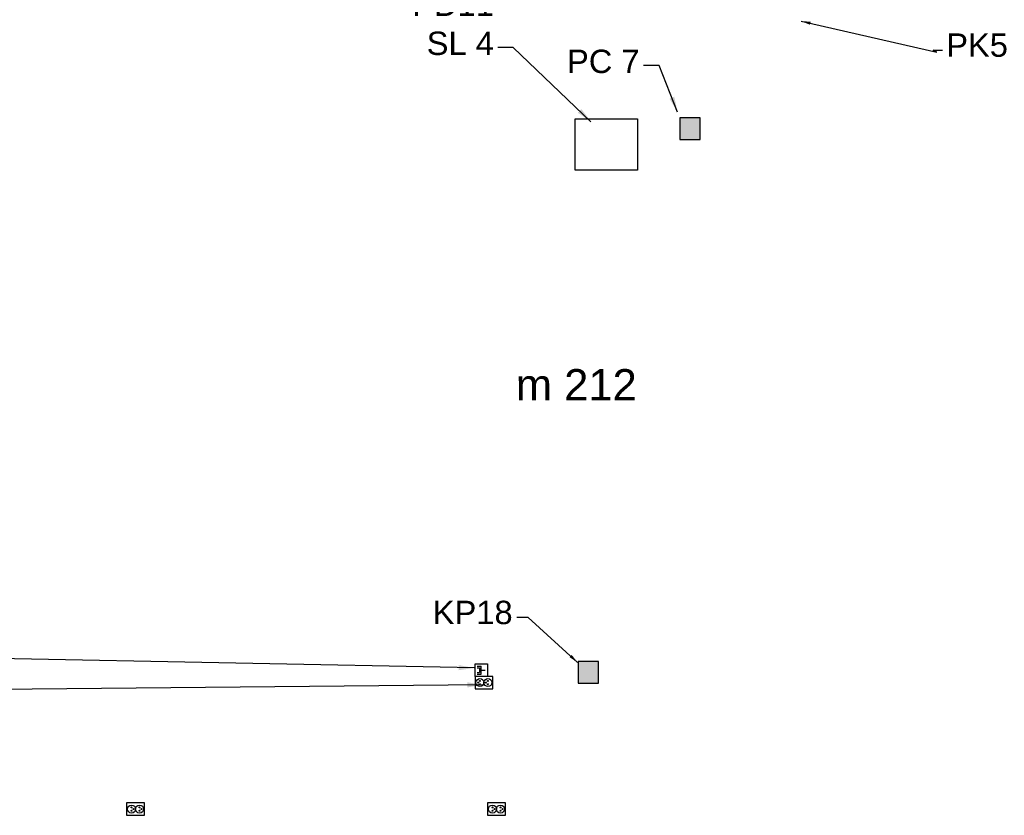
# Model space of a CAD drawing. Header units: millimetres. Extents: x 40090 to 187415, y -53271 to 40260.
# Tile 378 of 406: x 138083 to 144402, y 24753 to 29860. Entities that reach past the tile are written whole.
import ezdxf

# ---------------------------------------------------------------- set-up
doc = ezdxf.new("R2010")
doc.units = ezdxf.units.MM
for name, color, linetype in [('AVM_nárokLAN', 30, 'Continuous'), ('AVM_nároky_silnoproudu', 170, 'Continuous'), ('AVM_nároky_slaboproudu', 30, 'Continuous'), ('AVM_projekce', 240, 'Continuous'), ('AVM_reproduktor', 6, 'Continuous'), ('AVM_sp_230VAC', 170, 'Continuous'), ('AVM_TECHNIKA', 6, 'Continuous')]:
    doc.layers.add(name, color=color, linetype=linetype)
doc.styles.add('AVM', font='arial.ttf')
doc.styles.get("Standard").update_dxf_attribs({"font": 'arial.ttf'})
doc.dimstyles.new('AVM-1_50', dxfattribs={"dimscale": 40, "dimtxt": 2.5, "dimasz": 2.5, "dimexe": 1.25, "dimexo": 0.625, "dimtad": 1, "dimdec": 0, "dimrnd": 1, "dimtxsty": 'AVM', "dimcen": 2.5, "dimclrd": 256, "dimclre": 256, "dimclrt": 256, "dimadec": 0, "dimazin": 0, "dimtfac": 1, "dimtdec": 0, "dimtmove": 0, "dimatfit": 3, "dimfxl": 0, "dimarcsym": 0})

# ---------------------------------------------------------------- blocks, each defined once
blk = doc.blocks.new('player')
at = {"layer": 'AVM_projekce'}
h = blk.add_hatch(color=6, dxfattribs=at)
h.dxf.hatch_style = 1
h.paths.add_polyline_path([(71498.4, 37158.7), (71628.4, 37158.7), (71628.4, 37298.7), (71498.4, 37298.7)])
at = {"layer": 'AVM_TECHNIKA'}
blk.add_lwpolyline([(71498.4, 37158.7), (71628.4, 37158.7), (71628.4, 37298.7), (71498.4, 37298.7)], close=True, dxfattribs=at)
blk = doc.blocks.new('Dvouzásuvka230V')
blk.add_lwpolyline([(0, 0), (80, 0), (80, 115), (0, 115)], close=True)
for centre, radius in [((40, 83.1), 25.6), ((29.2, 83.1), 3.1), ((40, 95.7), 3.1), ((50.8, 83.1), 3.1), ((40, 31.9), 25.6), ((29.2, 31.9), 3.1), ((40, 44.6), 3.1), ((50.8, 31.9), 3.1)]:
    blk.add_circle(centre, radius)
blk = doc.blocks.new('ZásuvkaLAN')
for p, q in [((14.4, 65.6), (14.4, 40)), ((24.7, 65.6), (24.7, 50.4)), ((54.9, 65.6), (54.9, 50.4)), ((65.6, 65.6), (65.6, 40)), ((14.4, 40), (65.6, 40)), ((54.9, 50.4), (24.7, 50.4)), ((40, 40), (40, 14.4))]:
    blk.add_line(p, q)
blk.add_lwpolyline([(80, 0), (0, 0), (0, 80), (80, 80)], close=True)

msp = doc.modelspace()

# ---------------------------------------------------------------- linework, layer by layer
at = {"layer": 'AVM_projekce'}
msp.add_lwpolyline([(142048.6, 28894), (141648.6, 28894), (141648.6, 29224), (142048.6, 29224)], close=True, dxfattribs=at)

# ---------------------------------------------------------------- block references
at = {"layer": 'AVM_nároky_silnoproudu', "rotation": 90.00000000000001}
msp.add_blockref('Dvouzásuvka230V', (141119.9, 25564.2), dxfattribs=at)
at = {"layer": 'AVM_nároky_slaboproudu', "rotation": 90.00000000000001}
msp.add_blockref('ZásuvkaLAN', (141084.9, 25644.2), dxfattribs=at)
at = {"layer": 'AVM_projekce'}
for p in [(70821.1, -8068.2), (70168.3, -11558.5)]:
    msp.add_blockref('player', p, dxfattribs=at)
at = {"layer": 'AVM_sp_230VAC', "rotation": 270}
for p in [(138768.5, 24832.5), (141085.1, 24832.5)]:
    msp.add_blockref('Dvouzásuvka230V', p, dxfattribs=at)

# ---------------------------------------------------------------- texts
at = {"insert": (141266.8, 27416.7), "char_height": 200, "width": 1361.318, "attachment_point": 7}
msp.add_mtext('{\\C7;m 212}', dxfattribs=at)
at = {"layer": 'AVM_reproduktor', "char_height": 150, "width": 1361.318}
for s, insert, attachment_point in [('PD11\\PSL 4', (141125.8, 29630.9), 9), ('PK5', (144029.3, 29619.2), 7), ('PC 7', (142061.3, 29515), 9), ('KP18', (141246.3, 25977.5), 9)]:
    msp.add_mtext(s, dxfattribs=dict(at, insert=insert, attachment_point=attachment_point))

# ---------------------------------------------------------------- leaders
at = {"layer": 'AVM_nárokLAN', "annotation_type": 0, "has_hookline": 1, "hookline_direction": 1, "text_width": 5167.4}
msp.add_leader([(140999.9, 25698.2), (123103.6, 26060)], dimstyle='AVM-1_50', override={"dimgap": 0.625, "dimtad": 0}, dxfattribs=at)
at = {"layer": 'AVM_reproduktor', "annotation_type": 0, "has_hookline": 1}
for points, override, hookline_direction, text_width in [([(143098.8, 29850), (143969.5, 29651.8), (143945.6, 29664.8), (144005.6, 29664.8)], {"dimasz": 1.5, "dimgap": 0.625, "dimtad": 0, "dimclrd": 6}, 0, 371.5), ([(141748.7, 29204.9), (141250.8, 29680.9), (141150.8, 29680.9)], {"dimgap": 0.625, "dimtad": 0}, 1, 469.5), ([(142305.5, 29265.7), (142186.3, 29565), (142086.3, 29565)], {"dimgap": 0.625, "dimtad": 0}, 1, 440.2), ([(141663.1, 25734.2), (141345.7, 26023.1), (141272.6, 26023.1)], {"dimasz": 1.5, "dimgap": 0.625, "dimtad": 0, "dimclrd": 6}, 1, 488.1)]:
    msp.add_leader(points, dimstyle='AVM-1_50', override=override, dxfattribs=dict(at, hookline_direction=hookline_direction, text_width=text_width))
at = {"layer": 'AVM_sp_230VAC', "annotation_type": 0, "has_hookline": 1, "hookline_direction": 1, "text_width": 3832.2}
msp.add_leader([(141055.9, 25590.8), (123103.6, 25415.3)], dimstyle='AVM-1_50', override={"dimgap": 0.625, "dimtad": 0}, dxfattribs=at)

doc.saveas('drawing.dxf')
